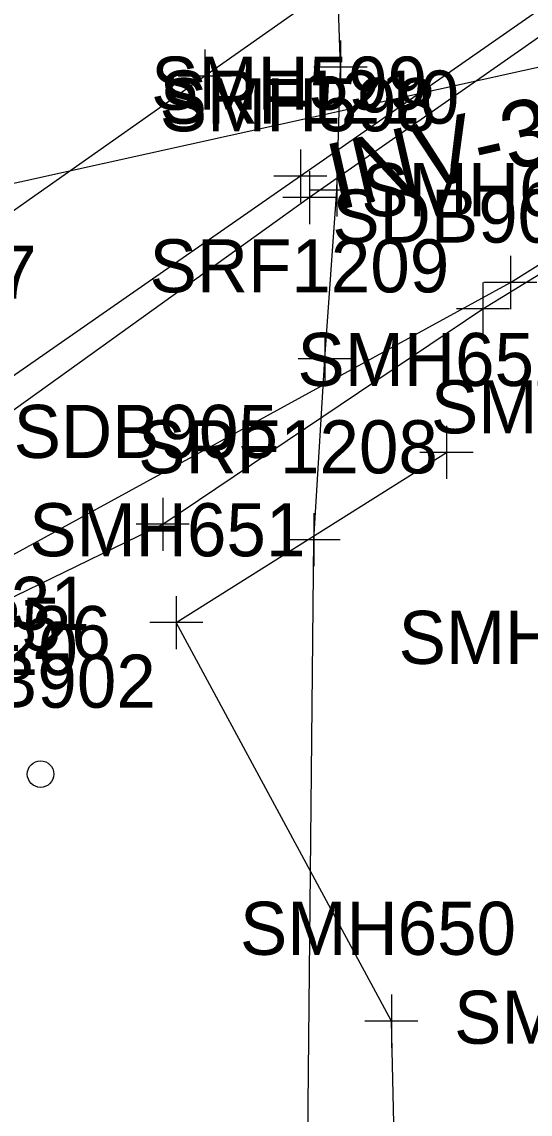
# Model space of a CAD drawing. Extents: x 941041 to 969446, y 397014 to 416764.
# Drawn here: x 951898.4 to 951936.7, y 403134.3 to 403216.6 of the extents above; entities that cross this region are included whole.
import ezdxf

# ---------------------------------------------------------------- set-up
doc = ezdxf.new("R2010")
doc.units = 0
for name, color, linetype in [('SURVEY - DRAINAGE - Pipes and Culverts', 7, 'Continuous'), ('SURVEY - DRAINAGE - Pipes and Culverts Text', 7, 'Continuous'), ('SURVEY - DTM - Breaklines', 7, 'Continuous'), ('SURVEY - DTM - Breaklines - Points - Locators', 7, 'Continuous'), ('SURVEY - DTM - Breaklines - Points - Numbers', 7, 'Continuous'), ('SURVEY - DTM - Spot Points - Locators', 7, 'Continuous'), ('SURVEY - DTM - Spot Points - Point Numbers', 7, 'Continuous'), ('SURVEY - NON-TRANSPORTATION - Features - Points - Elevations', 7, 'Continuous'), ('SURVEY - TRAFFIC CONTROL - Pavement Marking - Points - Elevations', 7, 'Continuous'), ('SURVEY - TRANSPORTATION - Features', 7, 'Continuous'), ('SURVEY - TRANSPORTATION - Features - Points - Locators', 7, 'Continuous'), ('SURVEY - TRANSPORTATION - Features - Points - Numbers', 7, 'Continuous'), ('SURVEY - TRANSPORTATION - Roads', 7, 'Continuous'), ('SURVEY - TRANSPORTATION - Roads - Points - Locators', 7, 'Continuous'), ('SURVEY - TRANSPORTATION - Roads - Points - Numbers', 7, 'Continuous'), ('SURVEY - UTILITIES - Telephone (Underground) - Points - Locators', 7, 'Continuous'), ('SURVEY - UTILITIES - Telephone (Underground) - Points - Numbers', 7, 'Continuous'), ('SURVEY - UTILITIES - Telephone (Underground) with Text', 7, 'Continuous')]:
    doc.layers.add(name, color=color, linetype=linetype)

msp = doc.modelspace()

# ---------------------------------------------------------------- linework, layer by layer
at = {"layer": 'SURVEY - DRAINAGE - Pipes and Culverts'}
msp.add_lwpolyline([(951575.842, 403043.756), (951765.833, 403175.232), (951951.923, 403216.392)], dxfattribs=at)
at = {"layer": 'SURVEY - DTM - Breaklines'}
for points in [[(952284.319, 403445.189), (952160.86, 403236.955), (952125.869, 403192.452), (952077.942, 403136.622), (952039.185, 403098.254), (952006.25, 403068.239), (951969.461, 403038.091), (951934.259, 403008.176), (951912.189, 402997.336), (951900.803, 403002.026), (951909.306, 403040.458), (951919.737, 403082.568), (951927.082, 403105.038), (951926.24, 403141.28), (951910.025, 403171.308), (951930.399, 403184.139)], [(951846.556, 403146.1), (951882.591, 403170.257), (951887.025, 403170.601), (951935.217, 403196.935), (951981.805, 403226.137), (952031.67, 403259.484), (952078.257, 403295.415), (952132.188, 403332.309), (952180.722, 403366.295), (952219.859, 403395.407), (952263.528, 403428.198), (952276.957, 403440.295)], [(951846.563, 403140.687), (951882.308, 403164.849), (951889.577, 403169.287), (951909.007, 403178.717), (951933.139, 403194.942), (951952.284, 403206.688)]]:
    msp.add_lwpolyline(points, dxfattribs=at)
at = {"layer": 'SURVEY - DTM - Breaklines - Points - Locators'}
for p, q in [((951935.217, 403198.935), (951935.217, 403194.935)), ((951933.139, 403196.942), (951933.139, 403192.942)), ((951937.217, 403196.935), (951933.217, 403196.935)), ((951935.139, 403194.942), (951931.139, 403194.942)), ((951930.399, 403186.139), (951930.399, 403182.139)), ((951932.399, 403184.139), (951928.399, 403184.139)), ((951909.007, 403180.717), (951909.007, 403176.717)), ((951911.007, 403178.717), (951907.007, 403178.717)), ((951910.025, 403173.308), (951910.025, 403169.308)), ((951912.025, 403171.308), (951908.025, 403171.308)), ((951926.24, 403143.28), (951926.24, 403139.28)), ((951928.24, 403141.28), (951924.24, 403141.28))]:
    msp.add_line(p, q, dxfattribs=at)
at = {"layer": 'SURVEY - DTM - Spot Points - Locators'}
msp.add_circle((951899.799, 403159.9), 1, dxfattribs=at)
at = {"layer": 'SURVEY - TRANSPORTATION - Features'}
msp.add_lwpolyline([(952356.312, 403508.85), (952319.541, 403482.532), (952271.199, 403449.462), (952218.017, 403412.102), (952168.512, 403377.19), (952118.637, 403342.503), (952070.407, 403308.532), (952018.599, 403272.328), (951969.849, 403238.114), (951920.07, 403203.331), (951882.159, 403176.106), (951845.469, 403150.786)], dxfattribs=at)
at = {"layer": 'SURVEY - TRANSPORTATION - Features - Points - Locators'}
for p, q in [((951920.07, 403205.331), (951920.07, 403201.331)), ((951922.07, 403203.331), (951918.07, 403203.331))]:
    msp.add_line(p, q, dxfattribs=at)
at = {"layer": 'SURVEY - TRANSPORTATION - Roads'}
for points in [[(952447.343, 403587.642), (952403.738, 403556.932), (952357.947, 403524.797), (952311.77, 403492.647), (952264.087, 403459.223), (952211.175, 403421.938), (952159.193, 403385.581), (952111.449, 403351.908), (952063.962, 403319.032), (952011.559, 403282.128), (951962.38, 403247.784), (951912.176, 403212.481), (951876.491, 403187.383), (951846.257, 403165.908)], [(952363.655, 403516.112), (952318.604, 403484.638), (952270.504, 403450.603), (952217.028, 403413.11), (952165.818, 403377.482), (952117.663, 403343.679), (952069.643, 403309.921), (952017.589, 403273.336), (951968.614, 403239.234), (951919.386, 403204.954), (951881.031, 403178.287), (951848.447, 403157.23)]]:
    msp.add_lwpolyline(points, dxfattribs=at)
at = {"layer": 'SURVEY - TRANSPORTATION - Roads - Points - Locators'}
for p, q in [((951912.176, 403214.481), (951912.176, 403210.481)), ((951914.176, 403212.481), (951910.176, 403212.481)), ((951919.386, 403206.954), (951919.386, 403202.954)), ((951921.386, 403204.954), (951917.386, 403204.954))]:
    msp.add_line(p, q, dxfattribs=at)
at = {"layer": 'SURVEY - UTILITIES - Telephone (Underground) - Points - Locators'}
for p, q in [((951922.407, 403215.171), (951922.407, 403211.171)), ((951924.407, 403213.171), (951920.407, 403213.171)), ((951922.129, 403205.906), (951922.129, 403201.906)), ((951924.129, 403203.906), (951920.129, 403203.906)), ((951921.214, 403193.192), (951921.214, 403189.192)), ((951923.214, 403191.192), (951919.214, 403191.192)), ((951920.389, 403179.557), (951920.389, 403175.557)), ((951922.389, 403177.557), (951918.389, 403177.557))]:
    msp.add_line(p, q, dxfattribs=at)
at = {"layer": 'SURVEY - UTILITIES - Telephone (Underground) with Text'}
msp.add_lwpolyline([(951904.603, 402973.169), (951905.577, 402979.767), (951910.846, 402997.186), (951914.788, 403064.244), (951919.741, 403112.424), (951920.389, 403177.557), (951921.214, 403191.192), (951922.129, 403203.906), (951922.407, 403213.171), (951921.072, 403252.511), (951917.249, 403313.567)], dxfattribs=at)

# ---------------------------------------------------------------- texts
at = {"layer": 'SURVEY - DRAINAGE - Pipes and Culverts Text'}
msp.add_text('INV-346.48', height=5, rotation=12.87906, dxfattribs=at).set_placement((951922.092, 403202.366))
at = {"layer": 'SURVEY - DTM - Breaklines - Points - Numbers'}
for s, p in [('SMH605', (951923.977, 403201.935)), ('SDB906', (951921.789, 403199.942)), ('SMH652', (951919.159, 403189.139)), ('SDB905', (951897.767, 403183.717)), ('SMH651', (951898.943, 403176.308)), ('SMH650', (951914.827, 403146.28))]:
    msp.add_text(s, height=4, dxfattribs=at).set_placement(p)
at = {"layer": 'SURVEY - DTM - Spot Points - Point Numbers'}
for s, p in [('SMH635', (951929.224, 403185.568)), ('SMH653', (951926.785, 403168.2)), ('SDB902', (951888.559, 403164.9)), ('SMH648', (951930.97, 403139.581))]:
    msp.add_text(s, height=4, dxfattribs=at).set_placement(p)
at = {"layer": 'SURVEY - NON-TRANSPORTATION - Features - Points - Elevations'}
for s, p in [('EL-361.31', (951878.827, 403170.765)), ('EL-361.25', (951876.652, 403169.182)), ('EL-361.26', (951880.413, 403168.567)), ('EL-361.20', (951877.923, 403167.36))]:
    msp.add_text(s, height=4, dxfattribs=at).set_placement(p)
at = {"layer": 'SURVEY - TRAFFIC CONTROL - Pavement Marking - Points - Elevations'}
msp.add_text('EL-352.67', height=4, dxfattribs=at).set_placement((951874.821, 403195.714))
at = {"layer": 'SURVEY - TRANSPORTATION - Features - Points - Numbers'}
msp.add_text('SMH598', height=4, dxfattribs=at).set_placement((951908.783, 403208.331))
at = {"layer": 'SURVEY - TRANSPORTATION - Roads - Points - Numbers'}
msp.add_text('SMH599', height=4, dxfattribs=at).set_placement((951908.131, 403209.954))
at = {"layer": 'SURVEY - UTILITIES - Telephone (Underground) - Points - Numbers'}
for s, p in [('SRF1210', (951908.764, 403208.906)), ('SRF1209', (951908.007, 403196.192)), ('SRF1208', (951907.15, 403182.557))]:
    msp.add_text(s, height=4, dxfattribs=at).set_placement(p)

doc.saveas('drawing.dxf')
